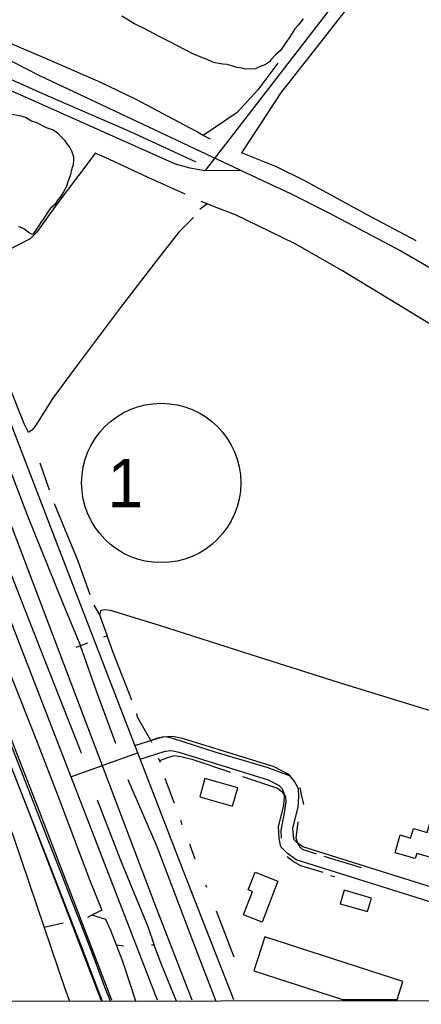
# Model space of a CAD drawing. Extents: x 3297753 to 3335611, y 652252 to 677623.
# Drawn here: x 3307975 to 3308808, y 657631 to 659670 of the extents above; entities that cross this region are included whole.
import ezdxf

# ---------------------------------------------------------------- set-up
doc = ezdxf.new("R2010")
doc.units = 0
for name, color, linetype in [('V-BLDG-OTLN', 7, 'Continuous'), ('V-GRID-FRAM', 7, 'Continuous'), ('V-RAIL-TRAK', 7, 'Continuous'), ('V-ROAD-CNTR', 7, 'Continuous'), ('V-ROAD-IDEN', 7, 'Continuous'), ('V-SITE-VEGE', 7, 'Continuous'), ('V-TOPO-SHOR', 7, 'Continuous')]:
    doc.layers.add(name, color=color, linetype=linetype)

msp = doc.modelspace()

# ---------------------------------------------------------------- linework, layer by layer
at = {"layer": 'V-BLDG-OTLN'}
msp.add_line((3308644.3, 657640.5), (3308757.4, 657640.6), dxfattribs=at)
for points in [[(3308348.1, 658060.4), (3308416.3, 658041.3), (3308426.9, 658079), (3308358.6, 658098.1)], [(3308863.2, 658029.5), (3308834.9, 657932.4), (3308798.1, 657943.2), (3308794.9, 657932.4), (3308753.2, 657944.6), (3308763.9, 657981.3), (3308785.4, 657975), (3308791.2, 657994.8), (3308819.9, 657986.4), (3308834.9, 658037.8)], [(3308439, 657815.7), (3308457.9, 657864.1), (3308448.9, 657867.6), (3308463, 657904), (3308510.3, 657885.6), (3308477.3, 657800.8)], [(3308704.2, 657850.7), (3308647.4, 657866.8), (3308639.5, 657839), (3308696.3, 657822.8)]]:
    msp.add_lwpolyline(points, close=True, dxfattribs=at)
for points in [[(3308483.1, 657770.1), (3308460.4, 657699.7), (3308644.3, 657640.5)], [(3308757.4, 657640.6), (3308769.4, 657677.9), (3308483.1, 657770.1)]]:
    msp.add_lwpolyline(points, dxfattribs=at)
at = {"layer": 'V-GRID-FRAM'}
msp.add_lwpolyline([(3301859.6, 675814.9), (3333399.1, 675847), (3333425.5, 657662.7), (3301870.2, 657630.6), (3301859.6, 675814.9)], dxfattribs=at)
at = {"layer": 'V-RAIL-TRAK'}
for points in [[(3307708.6, 658766.9), (3307725.2, 658722), (3307753.6, 658650.1), (3307781.8, 658578.1), (3307809.7, 658506), (3307837.5, 658433.9), (3307865, 658361.6), (3307906.9, 658252.4), (3307949.2, 658143.2), (3307991.7, 658034.1), (3308029.3, 657938.6), (3308066.7, 657843), (3308103.8, 657747.3), (3308140.7, 657651.5), (3308146.2, 657637)], [(3308163.3, 657637), (3308151.7, 657666.4), (3308129.1, 657726), (3308106.2, 657785.6), (3308083.2, 657845), (3308059.9, 657904.4), (3308036.5, 657963.7), (3307998.7, 658061.6), (3307960.9, 658159.4), (3307922.9, 658257.2), (3307825.6, 658505.1)]]:
    msp.add_lwpolyline(points, dxfattribs=at)
at = {"layer": 'V-ROAD-CNTR'}
for points in [[(3306227.1, 663289), (3306612.1, 662306.8), (3306968.7, 661395.7), (3307427.8, 660205.5), (3307570.7, 659827.8), (3307586.1, 659788.1), (3307600.9, 659760.6), (3307616.2, 659732.5), (3307644.5, 659689), (3307707.6, 659601.1), (3307736.1, 659542.8), (3307738.5, 659522.2), (3307743.9, 659478.2), (3307751.2, 659416.8), (3307755.3, 659381), (3307766.3, 659337.2), (3307790.7, 659262.6), (3308054.2, 658579.7), (3308312.5, 657910.5), (3308418.3, 657640.3)], [(3306092.2, 663227.5), (3306870.1, 661230.5), (3307344.3, 660005.9), (3307823, 658765.9), (3308259.9, 657640.1)], [(3306168.7, 663220.3), (3306651.1, 661985.5), (3307166, 660660.6), (3307579.2, 659569.7), (3307918, 658724.7), (3308252.9, 657842.6), (3308331.8, 657640.2)], [(3306005.5, 663196.3), (3306448.2, 662062.1), (3307103.5, 660375.6), (3307540.8, 659247.2), (3308016.5, 658027.2), (3308165.6, 657640)], [(3306004.5, 663141.9), (3306428.8, 662054.6), (3307084.1, 660368.1), (3307521.4, 659239.7), (3307997.1, 658019.7), (3308143.3, 657640)], [(3306854.3, 661270.9), (3306967.5, 661312.8), (3307019.6, 661320.8), (3307045.3, 661319.6), (3307065.5, 661319.2), (3307083.6, 661314.6), (3307106.2, 661307), (3307128.1, 661298.3), (3308076.6, 660737.9), (3308953.6, 660223.4), (3308963.8, 660210.6), (3308969.3, 660200.6), (3308973.5, 660187.7), (3308975.1, 660169.2), (3308971.6, 660153), (3308962.9, 660138.7), (3308359.4, 659357.5)], [(3306898.1, 659275.7), (3307651, 659574.2), (3307689.9, 659585.9), (3307732.1, 659597.3), (3307745.5, 659600.3), (3307782, 659608.3), (3307819.4, 659610.3), (3307854.7, 659609.7), (3307889.2, 659606.3), (3307927.3, 659595.8), (3307956.6, 659584.6), (3308016.3, 659554.5), (3308478.3, 659336.8), (3308536.6, 659310.3), (3308614.4, 659270.4), (3308678.6, 659237.1), (3308765.2, 659190.9), (3308853.9, 659140.2)], [(3306920.9, 659222.6), (3307678.4, 659517.2), (3307763.4, 659549.8), (3307782, 659552.9), (3307825.7, 659556.2), (3307878.9, 659552.2), (3307915.1, 659540.6), (3307975.2, 659514.8), (3308297.2, 659371.4), (3308327.8, 659362.9), (3308359.4, 659357.5), (3308432.1, 659358.6)], [(3309569, 657641.4), (3308561.8, 657957), (3308549.1, 657966.2), (3308544.2, 657971.2), (3308542.7, 657978.2), (3308541.5, 657995.5), (3308552.6, 658038.6), (3308553.9, 658060.9), (3308552.9, 658076.7), (3308544, 658093.8), (3308532.9, 658106.9), (3308502.5, 658122.5), (3308312.7, 658181.5), (3308291.4, 658185.6), (3308270.1, 658183.8), (3308214.7, 658166.5)], [(3308080.8, 658101.7), (3308219.5, 658151.5)], [(3309469, 657641.3), (3308548.2, 657929.8), (3308529.4, 657943.4), (3308516.6, 657956.6), (3308513, 657974), (3308511.2, 657998.2), (3308522.8, 658043.2), (3308523.8, 658060.8), (3308523.4, 658068.5), (3308518.9, 658076.9), (3308513.9, 658082.9), (3308491.1, 658094.7), (3308305.4, 658152.3), (3308289.8, 658155.3), (3308275.9, 658154.2), (3308223.7, 658137.9)]]:
    msp.add_lwpolyline(points, dxfattribs=at)
at = {"layer": 'V-ROAD-IDEN'}
msp.add_circle((3308268.4, 658710.4), 165, dxfattribs=at)
at = {"layer": 'V-SITE-VEGE'}
for points in [[(3308562.7, 659672), (3308552, 659658.7), (3308545.6, 659651), (3308534.9, 659634.5), (3308527.5, 659623.5), (3308515.7, 659605.9), (3308505, 659597), (3308495.3, 659587), (3308493.2, 659583.7), (3308491.1, 659581.5), (3308482.4, 659575.9), (3308474.8, 659573.7), (3308464, 659568), (3308443.3, 659567.7), (3308435.7, 659569.8), (3308424.8, 659570.7), (3308417.1, 659573.9), (3308405.1, 659576.9), (3308396.3, 659577.9), (3308380, 659580.9), (3308375.6, 659581.9), (3308363.5, 659587.2), (3308352.6, 659591.4), (3308332.8, 659599.8), (3308287.8, 659623.1), (3308265.8, 659634.7), (3308232.9, 659651.6), (3308213.1, 659661.1), (3308186.7, 659677.1)], [(3307955.6, 659475.2), (3307977.5, 659471.2), (3307987.3, 659468.1), (3307992.8, 659464.9), (3307999.4, 659460.7), (3308008.2, 659457.5), (3308030.1, 659447), (3308044.4, 659441.7), (3308053.2, 659435.3), (3308062.1, 659425.7), (3308067.6, 659420.3), (3308072.1, 659413.8), (3308078.7, 659405.2), (3308082.1, 659398.7), (3308086.6, 659386.8), (3308086.7, 659379.2), (3308085.8, 659369.4), (3308082.7, 659361.7), (3308079.6, 659346.4), (3308075.4, 659336.5), (3308071.3, 659323.4), (3308066, 659313.5), (3308058.5, 659302.5), (3308054.2, 659297), (3308047.9, 659287.1), (3308043.5, 659283.8), (3308042.5, 659281.6), (3308040.3, 659281.5), (3308002, 659225.4), (3307995.4, 659227.5), (3307983.3, 659237.1), (3307973.4, 659241.3)]]:
    msp.add_lwpolyline(points, dxfattribs=at)
at = {"layer": 'V-TOPO-SHOR'}
for p, q in [((3308363.3, 659288.6), (3308348.6, 659276.8)), ((3308016.5, 658752.3), (3308036.3, 658695.9)), ((3308128.8, 658457.2), (3308140.7, 658437.4)), ((3308168.4, 658359.3), (3308156.4, 658393.8)), ((3308207.7, 658260.7), (3308168.4, 658359.3)), ((3308296, 658046.5), (3308276.8, 658098.4)), ((3308312, 658002.2), (3308308.8, 658011.3)), ((3308338.7, 657931.5), (3308327.8, 657962.4)), ((3308683.8, 657913.1), (3308606.5, 657936.5)), ((3308628.4, 657894.6), (3308619.6, 657897)), ((3308363.2, 657872.8), (3308360.9, 657877.1)), ((3308419.3, 657728.5), (3308382.7, 657823.5)), ((3308064.8, 657798.7), (3308025.5, 657789.6)), ((3308189.8, 657751), (3308175.5, 657753.1))]:
    msp.add_line(p, q, dxfattribs=at)
for points in [[(3308214.9, 659505.2), (3308142.9, 659539.7), (3308025.5, 659590.9), (3307931.1, 659631.1), (3307896.9, 659653), (3307785.5, 659716.1), (3307657.5, 659795.7), (3307609.8, 659825.2), (3307597.2, 659841.4), (3307567.2, 659912.6), (3307561.6, 659910.4)], [(3308697.8, 659750.9), (3308611.7, 659640.1), (3308515.4, 659517.5), (3308454.8, 659424.8), (3308434.5, 659394.1)], [(3308510.3, 659579.6), (3308468.9, 659524.8), (3308425.8, 659477.8), (3308355.3, 659430.4)], [(3308340.7, 659374.8), (3308204.4, 659437.8), (3308033.9, 659511.6), (3307928.3, 659558.6), (3307891, 659570.3), (3307841.4, 659575.6), (3307796.2, 659573.9), (3307797.1, 659566.5)], [(3308370.2, 659422.4), (3308355.3, 659430.4), (3308339.9, 659438.8), (3308214.9, 659505.2)], [(3308318.1, 659308.8), (3308241.6, 659343.1), (3308150.5, 659385.3), (3308131.4, 659393.4), (3308118.4, 659375.3), (3308052, 659287.6), (3308009.9, 659229), (3307996.4, 659216.1), (3307968.1, 659201.3), (3307865.2, 659147.6)], [(3308796.6, 659211.8), (3308695.3, 659266.1), (3308567.2, 659335.8), (3308507.1, 659365), (3308434.5, 659394.1)], [(3307393.1, 659359.1), (3307416.1, 659358.2), (3307426, 659354.2), (3307465.7, 659266.5), (3307502.6, 659175), (3307556.9, 659030), (3307668.1, 658740.9), (3307750.1, 658530.5), (3307844.8, 658286.9), (3307962.1, 657977.3), (3308025.5, 657789.6), (3308068.2, 657663.1), (3308078.4, 657636.9)], [(3309770.4, 658476.2), (3309680.1, 658530.1), (3309548.3, 658607.7), (3309417.3, 658685.2), (3309257.1, 658780.8), (3309109.9, 658867.7), (3308943.1, 658968), (3308895.9, 658996.6), (3308788.6, 659061.8), (3308644.4, 659149.9), (3308546.1, 659205.8), (3308493.7, 659231.4), (3308422.1, 659265.5), (3308382.4, 659280.9), (3308363.3, 659288.6), (3308351, 659293.6)], [(3308335.1, 659260.6), (3308304, 659229.5), (3308248, 659157.6), (3308186.3, 659076.9), (3308090.5, 658949.8), (3308043.3, 658885.8), (3308009.9, 658832.3), (3308001.5, 658820.4), (3307993, 658815.2), (3307984.6, 658831.5), (3307952.7, 658913.2)], [(3307866.4, 658968.5), (3307915.8, 658837.7), (3307917.7, 658832.7), (3307991.3, 658642.4), (3308063.9, 658463.1), (3308101.3, 658373.3)], [(3308103.4, 658151.1), (3308012, 658381.9), (3307944.5, 658553.1), (3307881.6, 658712.7), (3307842.9, 658807.8)], [(3308046.2, 658667.9), (3308095.8, 658549.4), (3308120.2, 658479.2)], [(3308162.9, 658446.5), (3308150.7, 658448), (3308142.7, 658445.5), (3308140.7, 658437.4), (3308156.4, 658393.8), (3308148.8, 658391)], [(3308998.1, 658184.7), (3308855.5, 658229.2), (3308638.1, 658296.8), (3308454.7, 658354.4), (3308265.1, 658415.1), (3308162.9, 658446.5)], [(3308115.7, 658378.7), (3308101.3, 658373.3), (3308091.5, 658369.6)], [(3307934.1, 658365.1), (3307953.5, 658318.7), (3308011.1, 658173.7), (3308056.8, 658055.8)], [(3308174.2, 658170.7), (3308134, 658279), (3308101.3, 658373.3)], [(3308248.9, 658172.8), (3308246.7, 658176.7), (3308219, 658225.5), (3308217.7, 658233.1)], [(3308536.5, 658103.4), (3308487.7, 658121.2), (3308382.2, 658152), (3308292.7, 658181), (3308277.9, 658184.7), (3308263.6, 658182.8), (3308246.7, 658176.7)], [(3308267, 658131.5), (3308265.3, 658134.8), (3308262.7, 658139.8)], [(3308412.8, 658110.4), (3308334.7, 658136.7), (3308308.8, 658143.5), (3308295.2, 658145), (3308280.6, 658141.1), (3308265.3, 658134.8)], [(3308199, 658096.2), (3308259, 657957.7), (3308335.6, 657757.3), (3308381.6, 657637.2)], [(3308517.6, 657974.7), (3308516.8, 657991.2), (3308523.6, 658026.5), (3308527.4, 658050.8), (3308526.4, 658060.2), (3308520.5, 658069.1), (3308508.1, 658078.5), (3308437.6, 658102.1)], [(3308564, 658044.2), (3308560, 658062.2), (3308556.5, 658079.5)], [(3308056.8, 658055.8), (3308120, 657887), (3308145.2, 657825.7), (3308124.3, 657815), (3308115.3, 657810.4)], [(3308135.4, 658054.3), (3308183.7, 657929), (3308240.3, 657791.8), (3308253.5, 657752.9), (3308248.3, 657752.8)], [(3308590.5, 657941.3), (3308561.5, 657951), (3308556.8, 657955.7), (3308551.3, 657964.2), (3308548, 657974.7), (3308552.6, 658008.8)], [(3308604.3, 657903.3), (3308557.9, 657917.4), (3308541.7, 657926.3), (3308529.4, 657936.1)], [(3308215.8, 657637.1), (3308188.9, 657719), (3308175.5, 657753.1), (3308163.6, 657783.4), (3308153.2, 657806.1), (3308124.3, 657815)], [(3308299.8, 657637.1), (3308269.1, 657713), (3308253.5, 657752.9)]]:
    msp.add_lwpolyline(points, dxfattribs=at)

# ---------------------------------------------------------------- texts
at = {"layer": 'V-ROAD-IDEN'}
msp.add_text(' 1 ', height=100, rotation=0.08, dxfattribs=at).set_placement((3308119.7, 658660.1))

doc.saveas('drawing.dxf')
